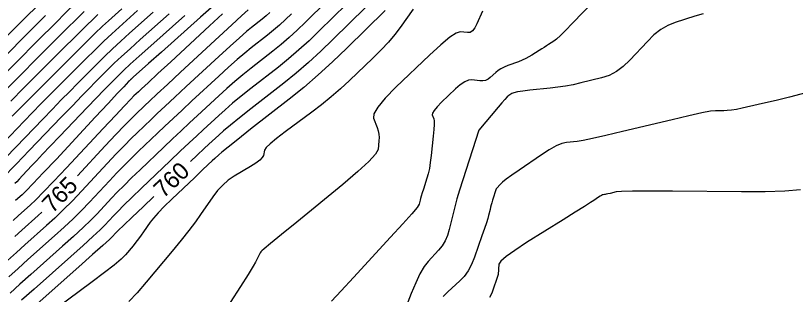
# Model space of a CAD drawing. Extents: x 2079879 to 2092887, y 778083 to 784051.
# Drawn here: x 2084359.8 to 2084488.3, y 781001.4 to 781047.3 of the extents above; entities that cross this region are included whole.
import ezdxf

# ---------------------------------------------------------------- set-up
doc = ezdxf.new("R2010")
doc.units = 0
doc.layers.add('DT_X_Contour_Major', color=7, linetype='Continuous')
doc.layers.add('DT_X_Contour_Minor', color=7, linetype='Continuous')

msp = doc.modelspace()

# ---------------------------------------------------------------- linework, layer by layer
at = {"layer": 'DT_X_Contour_Major'}
for points in [[(2084400.04, 781080.64), (2084399.54, 781080.15), (2084398.35, 781078.94), (2084395.28, 781075.81), (2084394.14, 781074.64), (2084393.05, 781073.5), (2084392.01, 781072.39), (2084391, 781071.3), (2084388.39, 781068.42), (2084387.25, 781067.2), (2084385.79, 781065.68), (2084384.03, 781063.86), (2084381.95, 781061.75), (2084375.98, 781055.73), (2084373.98, 781053.72), (2084372.47, 781052.2), (2084371.45, 781051.17), (2084370.92, 781050.64), (2084370.14, 781049.87), (2084369.52, 781049.25), (2084368.23, 781047.96), (2084366.28, 781046.01), (2084363.67, 781043.39), (2084355.82, 781035.51)], [(2084398.13, 781048.27), (2084397.05, 781047.3), (2084395.45, 781045.83), (2084393.33, 781043.87), (2084386.98, 781038), (2084384.83, 781036), (2084383.13, 781034.42), (2084381.88, 781033.25), (2084381.09, 781032.5), (2084379.57, 781031.05), (2084378.83, 781030.32), (2084377.75, 781029.21), (2084376.33, 781027.71), (2084374.58, 781025.84), (2084370, 781020.93)], [(2084417.49, 781048.71), (2084412.1, 781043.4), (2084410.08, 781041.46), (2084408.06, 781039.62), (2084406.03, 781037.87), (2084403.99, 781036.22), (2084398.56, 781031.95), (2084396.7, 781030.48), (2084395.2, 781029.27), (2084394.06, 781028.32), (2084393.28, 781027.63), (2084391.67, 781026.15), (2084390.89, 781025.41), (2084389.74, 781024.33), (2084388.65, 781023.29)], [(2084382.5, 781047.9), (2084378.6, 781044.42), (2084377.17, 781043.12), (2084375.79, 781041.85), (2084374.49, 781040.6), (2084373.24, 781039.37), (2084369.99, 781036.13), (2084368.73, 781034.85), (2084367.35, 781033.44), (2084365.87, 781031.92), (2084364.29, 781030.27), (2084359.93, 781025.71), (2084358.17, 781023.89)], [(2084473.06, 781047.66), (2084471.68, 781047.23), (2084468.45, 781046.19), (2084467.25, 781045.71), (2084466.09, 781045.03), (2084464.97, 781044.16), (2084463.88, 781043.09), (2084461.02, 781040), (2084459.92, 781038.94), (2084458.78, 781038.1), (2084457.58, 781037.47), (2084456.33, 781037.06), (2084452.93, 781036.24), (2084451.65, 781035.95), (2084450.38, 781035.71), (2084449.12, 781035.52), (2084447.86, 781035.37), (2084444.5, 781035.03), (2084443.37, 781034.9), (2084442.51, 781034.77), (2084441.91, 781034.63), (2084441.58, 781034.5), (2084441.06, 781034.14), (2084440.8, 781033.92), (2084440.42, 781033.53), (2084439.92, 781032.97), (2084439.3, 781032.24), (2084436.11, 781028.44), (2084433.48, 781020.24), (2084432.96, 781018.58), (2084432.52, 781017.11), (2084432.16, 781015.82), (2084431.88, 781014.73), (2084431.24, 781012.05), (2084430.96, 781011.09), (2084430.57, 781010.2), (2084430.07, 781009.39), (2084429.48, 781008.65), (2084427.77, 781006.79), (2084427.11, 781005.94), (2084426.43, 781004.77), (2084425.72, 781003.29), (2084424.98, 781001.5), (2084421.46, 780992.41)], [(2084382.57, 781017.5), (2084380.83, 781015.83), (2084379, 781014.08), (2084377.63, 781012.77), (2084376.73, 781011.9), (2084376.3, 781011.46), (2084375.76, 781010.89), (2084375.26, 781010.41), (2084374.18, 781009.42), (2084372.5, 781007.92), (2084370.22, 781005.89), (2084363.37, 780999.81), (2084361.08, 780997.77), (2084359.34, 780996.2)], [(2084364.13, 781014.93), (2084363.56, 781014.4), (2084360.82, 781011.97), (2084359.68, 781010.92)]]:
    msp.add_lwpolyline(points, dxfattribs=at)
at = {"layer": 'DT_X_Contour_Minor'}
for points in [[(2084457.08, 781051.87), (2084451.51, 781046.04), (2084450.43, 781044.92), (2084449.56, 781044.06), (2084448.91, 781043.46), (2084448.47, 781043.13), (2084447.6, 781042.57), (2084447.26, 781042.35), (2084446.88, 781042.11), (2084446.48, 781041.85), (2084446.04, 781041.58), (2084444.84, 781040.81), (2084444.36, 781040.52), (2084443.84, 781040.25), (2084443.26, 781039.99), (2084442.64, 781039.74), (2084440.92, 781039.09), (2084440.31, 781038.83), (2084439.77, 781038.56), (2084439.31, 781038.27), (2084438.93, 781037.96), (2084438, 781037.11), (2084437.64, 781036.84), (2084437.23, 781036.66), (2084436.79, 781036.58), (2084436.31, 781036.59), (2084434.97, 781036.76), (2084434.42, 781036.71), (2084433.79, 781036.44), (2084433.07, 781035.95), (2084432.26, 781035.24), (2084429.98, 781033.06), (2084429.24, 781032.32), (2084428.75, 781031.72), (2084428.48, 781031.27), (2084428.45, 781030.96), (2084428.7, 781030.34), (2084428.76, 781029.99), (2084428.77, 781029.39), (2084428.72, 781028.56), (2084428.62, 781027.48), (2084428.27, 781024.28), (2084428.13, 781023.14), (2084427.97, 781022.14), (2084427.78, 781021.26), (2084427.58, 781020.52), (2084427, 781018.72), (2084426.8, 781018.1), (2084426.65, 781017.59), (2084426.53, 781017.18), (2084426.45, 781016.89), (2084426.3, 781016.24), (2084425.96, 781015.72), (2084425.07, 781014.63), (2084423.61, 781012.99), (2084421.6, 781010.78), (2084415.48, 781004.15), (2084413.43, 781001.93), (2084411.86, 781000.25)], [(2084411.11, 781049.74), (2084407.56, 781046.24), (2084406.22, 781044.95), (2084404.89, 781043.73), (2084403.55, 781042.58), (2084402.2, 781041.49), (2084398.62, 781038.67), (2084397.27, 781037.6), (2084395.94, 781036.48), (2084394.62, 781035.33), (2084393.3, 781034.13), (2084389.8, 781030.89), (2084388.47, 781029.65), (2084387.1, 781028.36), (2084385.69, 781027.03), (2084384.24, 781025.66), (2084380.32, 781021.92), (2084378.93, 781020.58), (2084377.68, 781019.35), (2084376.57, 781018.22), (2084375.61, 781017.21), (2084373.24, 781014.67), (2084372.22, 781013.62), (2084370.93, 781012.37), (2084369.38, 781010.93), (2084367.56, 781009.3), (2084362.35, 781004.67), (2084360.52, 781003.03), (2084358.92, 781001.57)], [(2084363.16, 781048.7), (2084361.75, 781047.28), (2084358.07, 781043.6)], [(2084377.32, 781048.44), (2084375.11, 781046.48), (2084374.14, 781045.58), (2084372.88, 781044.37), (2084371.31, 781042.84), (2084369.46, 781041), (2084364.12, 781035.65), (2084362.25, 781033.78), (2084360.63, 781032.15), (2084359.28, 781030.77)], [(2084392.45, 781049.02), (2084390.29, 781047.09), (2084383.83, 781041.33), (2084381.7, 781039.43), (2084380.17, 781038.07), (2084379.24, 781037.23), (2084378.91, 781036.93), (2084378.81, 781036.83), (2084378.76, 781036.78), (2084378.68, 781036.7), (2084378.58, 781036.59), (2084378.44, 781036.45), (2084378.05, 781036.05), (2084377.63, 781035.59), (2084376.63, 781034.53), (2084375.07, 781032.86), (2084372.95, 781030.58), (2084366.53, 781023.69), (2084364.37, 781021.39), (2084362.71, 781019.64), (2084361.55, 781018.44), (2084360.89, 781017.8), (2084359.8, 781016.83)], [(2084414.3, 781049.23), (2084409.83, 781044.82), (2084408.15, 781043.21), (2084406.47, 781041.68), (2084404.79, 781040.22), (2084403.1, 781038.86), (2084398.59, 781035.31), (2084396.99, 781034.04), (2084395.57, 781032.88), (2084394.34, 781031.82), (2084393.29, 781030.88), (2084390.74, 781028.52), (2084389.68, 781027.53), (2084388.42, 781026.34), (2084386.95, 781024.96), (2084385.29, 781023.37), (2084380.58, 781018.88), (2084378.96, 781017.33), (2084377.65, 781016.06), (2084376.65, 781015.06), (2084375.95, 781014.34), (2084374.5, 781012.78), (2084373.74, 781012.02), (2084372.55, 781010.9), (2084370.94, 781009.42), (2084368.89, 781007.59), (2084362.86, 781002.24), (2084360.8, 781000.4)], [(2084420.67, 781048.19), (2084414.38, 781041.98), (2084412.01, 781039.71), (2084409.64, 781037.56), (2084407.27, 781035.51), (2084404.89, 781033.58), (2084398.53, 781028.59), (2084396.41, 781026.92), (2084394.83, 781025.67), (2084393.78, 781024.82), (2084393.27, 781024.39), (2084392.61, 781023.78), (2084392.22, 781023.41), (2084391.54, 781022.77), (2084390.57, 781021.85), (2084389.32, 781020.65), (2084385.58, 781017.09), (2084384.31, 781015.85), (2084383.28, 781014.79), (2084382.51, 781013.93), (2084381.98, 781013.25), (2084380.91, 781011.7), (2084380.5, 781011.12), (2084380.08, 781010.54), (2084379.63, 781009.97), (2084379.17, 781009.4), (2084377.92, 781007.9), (2084377.22, 781007.19), (2084376.08, 781006.21), (2084374.49, 781004.96), (2084372.45, 781003.42), (2084366.42, 780998.96)], [(2084425.31, 781048.41), (2084423.18, 781045.39), (2084422.3, 781044.22), (2084421.26, 781042.99), (2084420.05, 781041.69), (2084418.68, 781040.33), (2084414.8, 781036.62), (2084413.32, 781035.25), (2084411.8, 781033.92), (2084410.22, 781032.64), (2084408.61, 781031.41), (2084404.22, 781028.19), (2084402.78, 781027.1), (2084401.73, 781026.22), (2084401.07, 781025.57), (2084400.81, 781025.14), (2084400.64, 781024.29), (2084400.46, 781023.94), (2084400.04, 781023.52), (2084399.39, 781023.02), (2084398.5, 781022.45), (2084395.82, 781020.84), (2084394.85, 781020.18), (2084393.94, 781019.39), (2084393.09, 781018.48), (2084392.3, 781017.44), (2084390.29, 781014.52), (2084389.43, 781013.32), (2084388.36, 781011.91), (2084387.08, 781010.3), (2084385.59, 781008.49), (2084381.33, 781003.37), (2084379.82, 781001.61), (2084378.49, 781000.17)], [(2084364.72, 781047.35), (2084362.71, 781045.34), (2084356.94, 781039.55)], [(2084385.1, 781047.63), (2084380.34, 781043.39), (2084378.68, 781041.89), (2084377.25, 781040.59), (2084376.07, 781039.48), (2084375.13, 781038.56), (2084372.93, 781036.36), (2084371.97, 781035.38), (2084370.71, 781034.09), (2084369.17, 781032.49), (2084367.34, 781030.59), (2084362.08, 781025.08), (2084359.97, 781022.89), (2084357.59, 781020.46)], [(2084379.91, 781048.17), (2084376.86, 781045.45), (2084375.65, 781044.35), (2084374.34, 781043.11), (2084372.9, 781041.72), (2084371.35, 781040.18), (2084367.06, 781035.89), (2084365.49, 781034.31), (2084363.99, 781032.8), (2084362.58, 781031.34), (2084361.24, 781029.95), (2084357.78, 781026.33)], [(2084371.12, 781048.04), (2084369.96, 781046.89), (2084368.14, 781045.08), (2084365.68, 781042.62), (2084358.24, 781035.18)], [(2084401.72, 781047.85), (2084401.07, 781047.29), (2084400.41, 781046.77), (2084398.67, 781045.4), (2084397.85, 781044.71), (2084396.68, 781043.69), (2084395.17, 781042.33), (2084393.32, 781040.62), (2084387.92, 781035.63), (2084386.04, 781033.88), (2084384.45, 781032.4), (2084383.15, 781031.18), (2084382.14, 781030.22), (2084379.82, 781028.01), (2084378.86, 781027.07), (2084377.73, 781025.92), (2084376.41, 781024.55), (2084374.92, 781022.97), (2084370.72, 781018.45), (2084369.17, 781016.82), (2084367.68, 781015.32), (2084366.26, 781013.95), (2084364.89, 781012.7), (2084361.33, 781009.54), (2084359.96, 781008.29), (2084358.5, 781006.93)], [(2084405.29, 781047.65), (2084404.3, 781046.7), (2084403.3, 781045.79), (2084402.31, 781044.94), (2084401.31, 781044.13), (2084398.64, 781042.04), (2084397.56, 781041.16), (2084396.31, 781040.09), (2084394.89, 781038.83), (2084393.31, 781037.38), (2084388.86, 781033.26), (2084387.25, 781031.77), (2084385.77, 781030.38), (2084384.42, 781029.11), (2084383.19, 781027.94), (2084380.07, 781024.97), (2084378.89, 781023.82), (2084377.7, 781022.63), (2084376.49, 781021.39), (2084375.27, 781020.09), (2084371.98, 781016.56), (2084370.69, 781015.22), (2084369.3, 781013.85), (2084367.82, 781012.44), (2084366.22, 781011), (2084361.84, 781007.1), (2084360.24, 781005.66), (2084358.71, 781004.25)], [(2084373.37, 781047.5), (2084372.63, 781046.81), (2084371.42, 781045.63), (2084369.73, 781043.96), (2084367.57, 781041.81), (2084361.18, 781035.42), (2084359.01, 781033.24)], [(2084393.9, 781047.64), (2084391.77, 781045.67), (2084385.37, 781039.74), (2084383.24, 781037.77), (2084381.64, 781036.28), (2084380.57, 781035.29), (2084380.04, 781034.79), (2084379.31, 781034.1), (2084378.79, 781033.57), (2084377.77, 781032.49), (2084376.26, 781030.88), (2084374.24, 781028.72), (2084368.19, 781022.24), (2084366.12, 781020.03), (2084364.43, 781018.27), (2084363.14, 781016.96), (2084362.23, 781016.1), (2084360.31, 781014.4), (2084359.4, 781013.55)], [(2084387.69, 781047.36), (2084382.08, 781042.36), (2084380.19, 781040.66), (2084378.71, 781039.33), (2084377.66, 781038.35), (2084377.02, 781037.74), (2084375.87, 781036.6), (2084375.28, 781036), (2084374.38, 781035.06), (2084373.16, 781033.79), (2084371.62, 781032.19), (2084367.09, 781027.45), (2084365.53, 781025.82), (2084364.25, 781024.47), (2084363.24, 781023.41), (2084362.52, 781022.63), (2084360.94, 781020.95), (2084360.41, 781020.38), (2084360, 781019.95), (2084359.72, 781019.66)], [(2084436.7, 781048.1), (2084435.82, 781045.99), (2084435.48, 781045.31), (2084435.1, 781044.84), (2084434.69, 781044.58), (2084434.26, 781044.53), (2084433.05, 781044.67), (2084432.39, 781044.47), (2084431.33, 781043.76), (2084429.87, 781042.54), (2084428, 781040.81), (2084422.47, 781035.52), (2084420.68, 781033.71), (2084419.47, 781032.26), (2084418.83, 781031.16), (2084418.76, 781030.42), (2084419.35, 781028.91), (2084419.53, 781028.35), (2084419.65, 781027.79), (2084419.69, 781027.24), (2084419.67, 781026.7), (2084419.52, 781025.26), (2084419.11, 781024.5), (2084418, 781023.29), (2084416.2, 781021.62), (2084413.71, 781019.51), (2084406.12, 781013.29), (2084403.63, 781011.24), (2084401.83, 781009.77), (2084400.74, 781008.87), (2084400.36, 781008.55), (2084400.26, 781008.46), (2084400.2, 781008.39), (2084400.11, 781008.23), (2084399.98, 781007.99), (2084399.82, 781007.67), (2084399.34, 781006.7), (2084398.94, 781006.01), (2084398.11, 781004.67), (2084396.84, 781002.68), (2084395.14, 781000.03)], [(2084490, 781034.6), (2084487.31, 781033.91), (2084485.1, 781033.36), (2084483.37, 781032.94), (2084482.14, 781032.66), (2084479.48, 781032.07), (2084478.55, 781031.88), (2084477.74, 781031.75), (2084477.05, 781031.67), (2084476.48, 781031.64), (2084475.13, 781031.65), (2084474.3, 781031.57), (2084472.84, 781031.29), (2084470.73, 781030.83), (2084467.98, 781030.18), (2084459.81, 781028.21), (2084457.04, 781027.56), (2084454.87, 781027.07), (2084453.3, 781026.75), (2084452.33, 781026.6), (2084450.54, 781026.42), (2084449.78, 781026.24), (2084448.84, 781025.84), (2084447.73, 781025.23), (2084446.45, 781024.39), (2084442.78, 781021.87), (2084441.56, 781021.02), (2084440.64, 781020.36), (2084440.03, 781019.89), (2084439.72, 781019.61), (2084439, 781018.75), (2084438.4, 781016.89), (2084438.28, 781016.49), (2084438.17, 781016.11), (2084438.06, 781015.73), (2084437.97, 781015.35), (2084437.74, 781014.37), (2084437.6, 781013.88), (2084437.38, 781013.16), (2084437.05, 781012.21), (2084436.64, 781011.02), (2084435.4, 781007.53), (2084434.91, 781006.31), (2084434.34, 781005.24), (2084433.7, 781004.33), (2084432.99, 781003.58), (2084431.02, 781001.81), (2084430.23, 781001)], [(2084489.11, 781018.61), (2084486.54, 781018.41), (2084483.29, 781018.3), (2084479.37, 781018.29), (2084468.02, 781018.39), (2084464.25, 781018.41), (2084461.45, 781018.4), (2084459.61, 781018.35), (2084458.75, 781018.28), (2084457.73, 781018.03), (2084457.39, 781017.95), (2084457.12, 781017.89), (2084456.92, 781017.85), (2084456.8, 781017.83), (2084456.58, 781017.81), (2084456.47, 781017.77), (2084456.31, 781017.69), (2084456.1, 781017.57), (2084455.84, 781017.39), (2084455.07, 781016.87), (2084454.53, 781016.52), (2084453.51, 781015.86), (2084452, 781014.91), (2084449.99, 781013.65), (2084444, 781009.9), (2084442.03, 781008.62), (2084440.61, 781007.6), (2084439.75, 781006.85), (2084439.44, 781006.36), (2084439.31, 781004.67), (2084438.24, 781001.55), (2084437.9, 781000.84)]]:
    msp.add_lwpolyline(points, dxfattribs=at)

# ---------------------------------------------------------------- texts
at = {"layer": 'DT_X_Contour_Major'}
for s, rotation, p in [('760', 43.6334, (2084384.18, 781017.1)), ('765', 45.6329, (2084365.89, 781014.63))]:
    msp.add_text(s, height=2.8, rotation=rotation, dxfattribs=at).set_placement(p)

doc.saveas('drawing.dxf')
